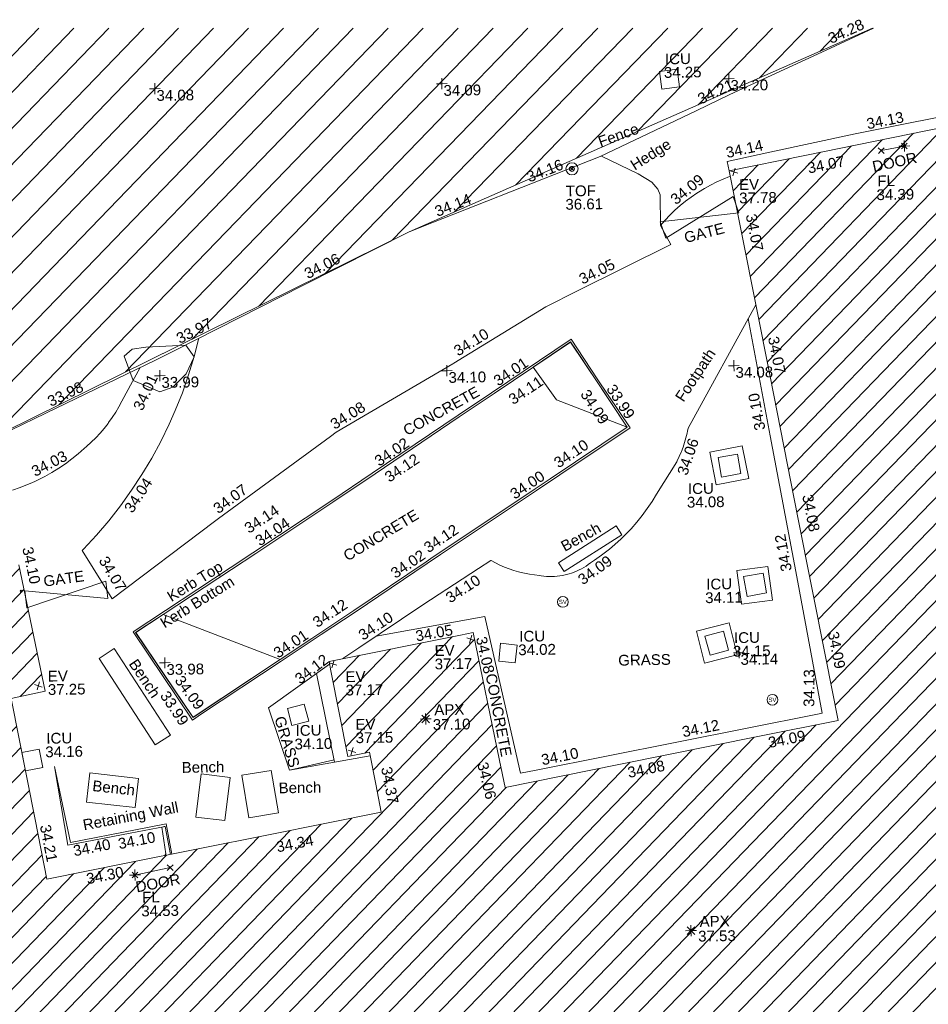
# Model space of a CAD drawing. Header units: millimetres. Extents: x -287732 to 520720, y -103372 to 287754.
# Tile 357 of 380: x 298493 to 330144, y 248016 to 282316. Entities that reach past the tile are written whole.
import ezdxf

# ---------------------------------------------------------------- set-up
doc = ezdxf.new("R2010")
doc.units = ezdxf.units.MM
doc.linetypes.add('IMPORT-HIDDEN2 _3_', pattern=[4762.5, 3175, -1587.5])
doc.linetypes.add('IMPORT-UG_ELEC_STREET LIGHTING_QLB2 _2_', pattern=[2700, 1500, -300, 0, -250, 150, -300, 0, -200])
for name, color, linetype, lineweight, true_color in [('00__TOPO__TOP_OF_FENCE_SYMBOL', 7, 'Continuous', 9, 0x666666), ('00_TOPO_APEX_BUILDING', 7, 'Continuous', 9, 0x666666), ('00_TOPO_EAVE', 7, 'Continuous', 9, 0x666666), ('00_TOPO_LEVEL_FLOOR', 7, 'Continuous', 9, 0x666666), ('00_TOPO_SERV_STOP_VALVE', 7, 'Continuous', 9, 0x666666), ('00_UAV_APEX_BUILDING', 7, 'Continuous', 9, 0x666666), ('00_UAV_BUILDING_HATCH', 7, 'Continuous', 9, 0x999999), ('00_UAV_BUILDING_OUTLINE', 5, 'Continuous', 9, 0x0000ff), ('00_UAV_CONCRETE', 9, 'Continuous', 9, 0x808080), ('00_UAV_EAVE', 7, 'Continuous', 9, 0x666666), ('00_UAV_FENCE', 7, 'Continuous', 9, 0x264c2f), ('00_UAV_FOOTPATH', 7, 'Continuous', 9, 0xa50000), ('00_UAV_FURN_BENCH', 7, 'Continuous', 9, 0x999999), ('00_UAV_GATE', 7, 'Continuous', 9, 0xa50000), ('00_UAV_HEDGE', 7, 'Continuous', 9, 0x52a552), ('00_UAV_INT_DOOR', 7, 'Continuous', 9, 0x7f4f3f), ('00_UAV_KERB_BOTTOM', 1, 'Continuous', 9, 0xff0000), ('00_UAV_KERB_TOP', 7, 'Continuous', 9, 0xa500a5), ('00_UAV_LEVEL_FLOOR', 7, 'Continuous', 9, 0x666666), ('00_UAV_LEVEL_SPOT', 7, 'Continuous', 9, 0x666666), ('00_UAV_SERV_IC', 5, 'Continuous', 9, 0x0000ff), ('00_UAV_SLOPE_BOTTOM', 30, 'Continuous', 9, 0xff7f00), ('00_UAV_TOP_OF_FENCE', 6, 'Continuous', 9, 0xff00ff), ('00_UAV_WALL_RETAINING', 7, 'Continuous', 9, 0x7c00a5), ('01_DTM_CONTOUR_MNR', 7, 'Continuous', 9, 0xa5a552), ('12333-PUM-2D-U-0001-C01 - Rev2_REVIT IMPORT_dwg', 7, 'Continuous', 9, 0x767676), ('PUM-CHAMBER EXTENTS', 6, 'IMPORT-HIDDEN2 _3_', 9, 0xff00ff), ('PUM-UNABLE TO SURVEY', 190, 'Continuous', 9, 0x7f00ff)]:
    doc.layers.add(name, color=color, linetype=linetype, lineweight=lineweight, true_color=true_color)
doc.layers.add('00_UAV_SURVEY_TEXT', color=7, linetype='Continuous', lineweight=9)
doc.layers.add('GEN-TEXT', color=7, linetype='Continuous', lineweight=9)
doc.styles.add('Swis721 Lt BT', font='swissl.ttf', dxfattribs={"height": 400})
doc.styles.add('Swis721 Lt BT_2', font='swissl.ttf', dxfattribs={"height": 375})

# ---------------------------------------------------------------- blocks, each defined once
blk = doc.blocks.new('12333-PUM-2D-U-0001-C01 - Rev2_REVIT IMPORT_dwg_MSL_Apex_SYM-2077252-Site Location Plan Proposed')
at = {"layer": '00_TOPO_APEX_BUILDING', "color": 254, "true_color": 0xcccccc, "flags": 128}
for points in [[(0, -501), (0, 0), (-501, 0)], [(354, 354), (0, 0), (-354, 354)], [(354, -354), (0, 0), (-354, -354)], [(501, 0), (0, 0), (0, 501)]]:
    blk.add_lwpolyline(points, dxfattribs=at)
blk = doc.blocks.new('12333-PUM-2D-U-0001-C01 - Rev2_REVIT IMPORT_dwg_MSL_Eaves_SYM_1-V82-Site Location Plan Proposed')
at = {"layer": '00_TOPO_EAVE', "color": 254, "true_color": 0xcccccc}
for p, q in [((357, -116), (-357, 116)), ((-116, -357), (116, 357))]:
    blk.add_line(p, q, dxfattribs=at)
blk = doc.blocks.new('12333-PUM-2D-U-0001-C01 - Rev2_REVIT IMPORT_dwg__U59-2077589-Site Location Plan Proposed')
at = {"layer": '00_UAV_GATE', "color": 9, "true_color": 0xe1aaaa, "flags": 128}
blk.add_lwpolyline([(-30, 299), (30, -299), (-2850, 18), (-2791, -579)], close=True, dxfattribs=at)
blk = doc.blocks.new('12333-PUM-2D-U-0001-C01 - Rev2_REVIT IMPORT_dwg__U65-2077595-Site Location Plan Proposed')
at = {"layer": '00_UAV_GATE', "color": 9, "true_color": 0xe1aaaa, "flags": 128}
blk.add_lwpolyline([(-92, 285), (92, -285), (-2655, -545), (-2470, -1116)], close=True, dxfattribs=at)
blk = doc.blocks.new('12333-PUM-2D-U-0001-C01 - Rev2_REVIT IMPORT_dwg_MSL_Sluice_Valve_SYM-2077246-Site Location Plan Proposed')
at = {"layer": '00_TOPO_SERV_STOP_VALVE', "color": 254, "true_color": 0xcccccc}
blk.add_circle((0, 0), 500, dxfattribs=at)
at = {"layer": '00_TOPO_SERV_STOP_VALVE', "insert": (0, 199), "char_height": 400, "width": 785.11, "attachment_point": 2, "line_spacing_factor": 1.005062, "style": 'Swis721 Lt BT'}
blk.add_mtext('SV', dxfattribs=at)
blk = doc.blocks.new('12333-PUM-2D-U-0001-C01 - Rev2_REVIT IMPORT_dwg_MSL_Node_LineworkTOF-2077248-Site Location Plan Proposed')
at = {"layer": '00__TOPO__TOP_OF_FENCE_SYMBOL', "color": 254, "true_color": 0xcccccc, "flags": 128}
for points in [[(165, 165), (0, 0), (-165, 165)], [(165, -165), (0, 0), (-165, -165)]]:
    blk.add_lwpolyline(points, dxfattribs=at)
at = {"layer": '00__TOPO__TOP_OF_FENCE_SYMBOL', "color": 254, "true_color": 0xcccccc}
for radius in [563, 234]:
    blk.add_circle((0, 0), radius, dxfattribs=at)
blk = doc.blocks.new('12333-PUM-2D-U-0001-C01 - Rev2_REVIT IMPORT_dwg_MSL_FLlvl_SYM-V156-Site Location Plan Proposed')
at = {"layer": '00_TOPO_LEVEL_FLOOR', "color": 254, "true_color": 0xcccccc, "flags": 128}
for points in [[(0, -38.9), (0, 0), (-38.9, 0)], [(38.9, 0), (0, 0), (0, 38.9)]]:
    blk.add_lwpolyline(points, dxfattribs=at)
blk = doc.blocks.new('12333-PUM-2D-U-0001-C01 - Rev2_REVIT IMPORT_dwg_MSL_Node_Linework-V178-Site Location Plan Proposed')
at = {"layer": '00_UAV_INT_DOOR', "color": 9, "true_color": 0xd4c4bf, "flags": 128}
for points in [[(530, 530), (0, 0), (-530, 530)], [(530, -530), (0, 0), (-530, -530)]]:
    blk.add_lwpolyline(points, dxfattribs=at)
blk = doc.blocks.new('12333-PUM-2D-U-0001-C01 - Rev2_REVIT IMPORT_dwg_UAV-2077255-Site Location Plan Proposed')
at = {"layer": '00_UAV_LEVEL_SPOT', "color": 254, "true_color": 0xcccccc, "flags": 128}
for points in [[(0, -500), (0, 0), (-500, 0)], [(500, 0), (0, 0), (0, 500)]]:
    blk.add_lwpolyline(points, dxfattribs=at)
blk = doc.blocks.new('12333-PUM-2D-U-0001-C01 - Rev2_REVIT IMPORT_dwg_MGS62954_T2_Galway_ITM_3d_Rev1-2077680-Site Location Plan Proposed')
at = {"layer": '00_UAV_BUILDING_HATCH', "true_color": 0xcccccc}
h = blk.add_hatch(dxfattribs=at)
h.set_pattern_fill('FP_1', color=254, style=0, pattern_type=2)
h.set_pattern_definition([(45, (0, 0), (-441.94173824, 441.94173824), [])])
h.paths.add_polyline_path([(534124497, 725775489), (534146780, 725779532), (534146621, 725780329), (534183857, 725787049), (534184497, 725783702), (534202575, 725786975), (534201976, 725790381), (534239197, 725797194), (534239338, 725796376), (534261663, 725800388), (534259564, 725811742), (534258677, 725812122), (534251257, 725810806), (534250975, 725812184), (534249213, 725811873), (534249448, 725810468), (534244617, 725809642), (534241121, 725828862), (534229957, 725826793), (534233411, 725807582), (534221779, 725805445), (534220752, 725810867), (534215719, 725809946), (534216316, 725806625), (534217076, 725806760), (534217446, 725804662), (534205756, 725802533), (534204628, 725808845), (534205810, 725809078), (534204970, 725813494), (534194424, 725811546), (534194268, 725812372), (534192207, 725812030), (534192421, 725810057), (534184209, 725808591), (534184064, 725809680), (534175720, 725808112), (534177569, 725797422), (534162796, 725794713), (534162440, 725796856), (534164478, 725797191), (534163879, 725800515), (534159002, 725799595), (534159605, 725796262), (534160352, 725796441), (534160696, 725794215), (534156777, 725793541), (534156175, 725796880), (534147633, 725795342), (534144688, 725811270), (534133602, 725809324), (534137148, 725790045), (534122321, 725787373), (534124334, 725776380)])
at = {"layer": '00_UAV_BUILDING_OUTLINE', "color": 254, "true_color": 0xcccccc, "flags": 128}
blk.add_lwpolyline([(534204970, 725813494), (534205810, 725809078), (534205323, 725808982), (534204628, 725808845), (534205383, 725804622), (534205756, 725802533), (534208587, 725803049), (534213506, 725803945), (534217446, 725804662), (534217273, 725805642), (534217076, 725806760), (534216316, 725806625), (534215778, 725809620), (534215719, 725809946), (534220311, 725810786), (534220752, 725810867), (534221599, 725806395), (534221779, 725805445), (534225746, 725806174), (534230664, 725807077), (534233411, 725807582), (534233021, 725809754), (534232136, 725814675), (534231251, 725819596), (534230366, 725824517), (534229957, 725826793), (534232600, 725827283), (534237516, 725828194)], dxfattribs=at)
at = {"layer": '00_UAV_CONCRETE', "color": 254, "true_color": 0xcccccc}
blk.add_line((534215851, 725806430), (534215273, 725809535), dxfattribs=at)
at = {"layer": '00_UAV_CONCRETE', "color": 254, "true_color": 0xcccccc, "flags": 128}
for points in [[(534244854, 725809683), (534244025, 725814600), (534244022, 725814613), (534243102, 725819527), (534242689, 725821735), (534242198, 725824445), (534241328, 725829248), (534241211, 725829227), (534236289, 725828347), (534234364, 725828002), (534231377, 725827411), (534229891, 725827117), (534229957, 725826793)], [(534217377, 725810797), (534221168, 725811418), (534221405, 725810284), (534222316, 725805936), (534222864, 725806035), (534227785, 725806924), (534232705, 725807813), (534232867, 725807842), (534232059, 725812610), (534231223, 725817539), (534230530, 725821630)], [(534206097, 725806449), (534206605, 725803801), (534208874, 725804199), (534209950, 725804387), (534210127, 725803329)]]:
    blk.add_lwpolyline(points, dxfattribs=at)
for points in [[(534230447, 725816060), (534229309, 725815858), (534229106, 725816998), (534230244, 725817200)], [(534230117, 725811684), (534229976, 725812860), (534231060, 725812990), (534231201, 725811814)], [(534228536, 725810778), (534229676, 725811047), (534229940, 725809926), (534228800, 725809657)]]:
    blk.add_lwpolyline(points, close=True, dxfattribs=at)
at = {"layer": '00_UAV_FENCE', "color": 254, "true_color": 0xcccccc, "flags": 128}
blk.add_lwpolyline([(534203586, 725817643), (534206007, 725818763), (534209882, 725820554), (534210540, 725820873), (534215039, 725823053), (534218774, 725824863), (534219569, 725825160), (534224253, 725826909), (534225469, 725827362), (534228835, 725828903), (534230021, 725829446), (534233403, 725830934), (534235071, 725831667)], dxfattribs=at)
at = {"layer": '00_UAV_FOOTPATH', "color": 254, "true_color": 0xcccccc, "flags": 128}
for points in [[(534211385, 725821283), (534211208, 725820645), (534211003, 725820014), (534210773, 725819393), (534210517, 725818782), (534210294, 725818303), (534209993, 725817713), (534209667, 725817136), (534209405, 725816715), (534209317, 725816573), (534208944, 725816026), (534208548, 725815494), (534208131, 725814980), (534207692, 725814483), (534207233, 725814005), (534207187, 725813960), (534207936, 725812712), (534208209, 725812255), (534211815, 725814894), (534211955, 725814996), (534215901, 725817775), (534216110, 725817922), (534220206, 725820232), (534220242, 725820253), (534223483, 725822167), (534224599, 725822698), (534227874, 725824255), (534227528, 725824931), (534227691, 725825111), (534227862, 725825284), (534227955, 725825371), (534228040, 725825450), (534228225, 725825609), (534228416, 725825759), (534228613, 725825901), (534228816, 725826035), (534228872, 725826070), (534229082, 725826193), (534229297, 725826307), (534229516, 725826412), (534229740, 725826507), (534229967, 725826594), (534229991, 725826602)], [(534230800, 725822103), (534228365, 725817847), (534228345, 725817753), (534228329, 725817682), (534228287, 725817519), (534228238, 725817358), (534228182, 725817198), (534228119, 725817042), (534228110, 725817021), (534228040, 725816867), (534227964, 725816717), (534227949, 725816690), (534227230, 725815570), (534227068, 725815318), (534226895, 725815073), (534226713, 725814835), (534226520, 725814605), (534226318, 725814383), (534226107, 725814171), (534225970, 725814041), (534225745, 725813843), (534225555, 725813690), (534225512, 725813654), (534225271, 725813476), (534225023, 725813308), (534224881, 725813218), (534224805, 725813163), (534224728, 725813112), (534224648, 725813064), (534224566, 725813019), (534224483, 725812978), (534224398, 725812940), (534224311, 725812906), (534224223, 725812875), (534224134, 725812848), (534224087, 725812836), (534223996, 725812815), (534223905, 725812798), (534223812, 725812784), (534223720, 725812775), (534223627, 725812769), (534223534, 725812767), (534223441, 725812769), (534223348, 725812776), (534223255, 725812786), (534223163, 725812799), (534223096, 725812812), (534222924, 725812833), (534222753, 725812862), (534222583, 725812897), (534222415, 725812940), (534222376, 725812951), (534222210, 725813002), (534222047, 725813060), (534221886, 725813125), (534221728, 725813197), (534221573, 725813275), (534221422, 725813360), (534221417, 725813363), (534220985, 725813092), (534219017, 725811859), (534216770, 725810404), (534216199, 725810034)], [(534204798, 725816106), (534205065, 725816192), (534205328, 725816289), (534205423, 725816328), (534205587, 725816397), (534205841, 725816515), (534205934, 725816562), (534206181, 725816695), (534206422, 725816838), (534206657, 725816992), (534206885, 725817155), (534207106, 725817327), (534207320, 725817508), (534207403, 725817583), (534207569, 725817728), (534207728, 725817879), (534207882, 725818036), (534208028, 725818200), (534208167, 725818370), (534208187, 725818396), (534208318, 725818573), (534208442, 725818754), (534208557, 725818941), (534208665, 725819133), (534208733, 725819264), (534208972, 725819685), (534209319, 725820294)], [(534215739, 725809855), (534213582, 725808371), (534214276, 725806178)]]:
    blk.add_lwpolyline(points, dxfattribs=at)
at = {"layer": '00_UAV_FURN_BENCH', "color": 254, "true_color": 0xcccccc, "flags": 128}
for points in [[(534223772, 725813241), (534225804, 725814488), (534225993, 725814180), (534223961, 725812933)], [(534208246, 725810523), (534210149, 725807479), (534209612, 725807143), (534207709, 725810187)], [(534207320, 725806206), (534209008, 725805983), (534208874, 725804972), (534207186, 725805195)], [(534211192, 725806103), (534212209, 725805960), (534211998, 725804463), (534210981, 725804606)], [(534212609, 725806032), (534213640, 725806185), (534213861, 725804698), (534212830, 725804545)]]:
    blk.add_lwpolyline(points, close=True, dxfattribs=at)
at = {"layer": '00_UAV_HEDGE', "color": 254, "true_color": 0xcccccc, "flags": 128}
blk.add_lwpolyline([(534227528, 725824931), (534227538, 725825991), (534227453, 725826193), (534227256, 725826447), (534226784, 725826746), (534225511, 725827382)], dxfattribs=at)
at = {"layer": '00_UAV_INT_DOOR', "color": 254, "true_color": 0xcccccc}
for p, q in [((534236070, 725827547), (534235263, 725827400)), ((534208829, 725802624), (534210060, 725802860))]:
    blk.add_line(p, q, dxfattribs=at)
at = {"layer": '00_UAV_KERB_BOTTOM', "color": 254, "true_color": 0xcccccc, "flags": 128}
blk.add_lwpolyline([(534209011, 725811073), (534212372, 725813203), (534213231, 725813753), (534215951, 725815492), (534217438, 725816456), (534220404, 725818380), (534221632, 725819177), (534224322, 725820924), (534225290, 725819415), (534226247, 725817922), (534223535, 725816173), (534223008, 725815833), (534219330, 725813468), (534219157, 725813357), (534216618, 725811700), (534215132, 725810754), (534214017, 725810044), (534210947, 725808082), (534210928, 725808111)], close=True, dxfattribs=at)
at = {"layer": '00_UAV_KERB_TOP', "color": 254, "true_color": 0xcccccc, "flags": 128}
blk.add_lwpolyline([(534208914, 725811094), (534212335, 725813262), (534213134, 725813774), (534215913, 725815551), (534217341, 725816477), (534220366, 725818439), (534221535, 725819198), (534224343, 725821021), (534225235, 725819630), (534226344, 725817901), (534223868, 725816304), (534223046, 725815774), (534219663, 725813599), (534219195, 725813298), (534216656, 725811641), (534215465, 725810883), (534214055, 725809985), (534211250, 725808193), (534210926, 725807985)], close=True, dxfattribs=at)
at = {"layer": '00_UAV_SERV_IC', "color": 254, "true_color": 0xcccccc, "flags": 128}
for points in [[(534227591, 725830296), (534228206, 725830363), (534228273, 725829747), (534227658, 725829680)], [(534230179, 725816235), (534229499, 725816130), (534229394, 725816812), (534230074, 725816917)], [(534230998, 725812063), (534230317, 725811956), (534230208, 725812650), (534230889, 725812757)], [(534229644, 725810095), (534228999, 725809927), (534228826, 725810591), (534229471, 725810759)], [(534221629, 725809856), (534221706, 725810472), (534222277, 725810400), (534222200, 725809784)], [(534214242, 725808326), (534214829, 725808471), (534214974, 725807882), (534214387, 725807737)], [(534205080, 725806318), (534204965, 725806961), (534205573, 725807069), (534205688, 725806426)]]:
    blk.add_lwpolyline(points, close=True, dxfattribs=at)
at = {"layer": '00_UAV_SLOPE_BOTTOM', "color": 254, "true_color": 0xcccccc}
blk.add_line((534214276, 725806178), (534215835, 725806520), dxfattribs=at)
at = {"layer": '00_UAV_WALL_RETAINING', "color": 254, "true_color": 0xcccccc}
blk.add_line((534214276, 725806178), (534217099, 725806629), dxfattribs=at)
at = {"layer": '00_UAV_WALL_RETAINING', "color": 254, "true_color": 0xcccccc, "flags": 128}
blk.add_lwpolyline([(534206097, 725806449), (534206507, 725803706), (534208689, 725804086), (534209914, 725804300), (534210077, 725803320)], dxfattribs=at)
at = {"layer": '01_DTM_CONTOUR_MNR', "color": 254, "true_color": 0xcccccc, "flags": 128}
for points in [[(534210540, 725819690), (534210916, 725820050), (534211202, 725820639), (534210919, 725821052), (534209525, 725821008), (534209050, 725820937), (534208765, 725820699), (534209070, 725819850), (534209992, 725819444), (534210444, 725819592)], [(534224321, 725820925), (534223993, 725820715), (534223010, 725820070), (534223804, 725818913), (534226250, 725817920), (534224489, 725820667)], [(534210949, 725808076), (534211265, 725808273), (534214020, 725810040), (534209970, 725811680), (534209373, 725811309), (534209000, 725811072), (534210746, 725808381)]]:
    blk.add_lwpolyline(points, close=True, dxfattribs=at)
blk.add_lwpolyline([(534209887, 725803286), (534209919, 725803338), (534209790, 725804280), (534209871, 725804294), (534209910, 725804301), (534210080, 725803321)], dxfattribs=at)
for name, p, xscale, yscale, zscale in [('12333-PUM-2D-U-0001-C01 - Rev2_REVIT IMPORT_dwg_UAV-2077255-Site Location Plan Proposed', (534210000, 725830000), 0.375, 0.375, 0.375), ('12333-PUM-2D-U-0001-C01 - Rev2_REVIT IMPORT_dwg_UAV-2077255-Site Location Plan Proposed', (534220000, 725830000), 0.375, 0.375, 0.375), ('12333-PUM-2D-U-0001-C01 - Rev2_REVIT IMPORT_dwg_UAV-2077255-Site Location Plan Proposed', (534230000, 725830000), 0.375, 0.375, 0.375), ('12333-PUM-2D-U-0001-C01 - Rev2_REVIT IMPORT_dwg_MSL_FLlvl_SYM-V156-Site Location Plan Proposed', (534236070, 725827547), 4.94, 4.94, 4.94), ('12333-PUM-2D-U-0001-C01 - Rev2_REVIT IMPORT_dwg_MSL_Node_Linework-V178-Site Location Plan Proposed', (534236070, 725827547), 0.19, 0.19, 0.19), ('12333-PUM-2D-U-0001-C01 - Rev2_REVIT IMPORT_dwg_MSL_Node_Linework-V178-Site Location Plan Proposed', (534235263, 725827400), 0.19, 0.19, 0.19), ('12333-PUM-2D-U-0001-C01 - Rev2_REVIT IMPORT_dwg_MSL_Node_LineworkTOF-2077248-Site Location Plan Proposed', (534224480, 725826954), 0.375, 0.375, 0.375), ('12333-PUM-2D-U-0001-C01 - Rev2_REVIT IMPORT_dwg_MSL_Eaves_SYM_1-V82-Site Location Plan Proposed', (534230121, 725826747), 0.375, 0.375, 0.375), ('12333-PUM-2D-U-0001-C01 - Rev2_REVIT IMPORT_dwg_UAV-2077255-Site Location Plan Proposed', (534210000, 725820000), 0.375, 0.375, 0.375), ('12333-PUM-2D-U-0001-C01 - Rev2_REVIT IMPORT_dwg_UAV-2077255-Site Location Plan Proposed', (534220000, 725820000), 0.375, 0.375, 0.375), ('12333-PUM-2D-U-0001-C01 - Rev2_REVIT IMPORT_dwg_UAV-2077255-Site Location Plan Proposed', (534230000, 725820000), 0.375, 0.375, 0.375), ('12333-PUM-2D-U-0001-C01 - Rev2_REVIT IMPORT_dwg_MSL_Sluice_Valve_SYM-2077246-Site Location Plan Proposed', (534223899, 725811876), 0.375, 0.375, 0.375), ('12333-PUM-2D-U-0001-C01 - Rev2_REVIT IMPORT_dwg_MSL_Eaves_SYM_1-V82-Site Location Plan Proposed', (534220669, 725810635), 0.375, 0.375, 0.375), ('12333-PUM-2D-U-0001-C01 - Rev2_REVIT IMPORT_dwg_UAV-2077255-Site Location Plan Proposed', (534210000, 725810000), 0.375, 0.375, 0.375), ('12333-PUM-2D-U-0001-C01 - Rev2_REVIT IMPORT_dwg_UAV-2077255-Site Location Plan Proposed', (534230000, 725810000), 0.375, 0.375, 0.375), ('12333-PUM-2D-U-0001-C01 - Rev2_REVIT IMPORT_dwg_MSL_Eaves_SYM_1-V82-Site Location Plan Proposed', (534215859, 725809854), 0.375, 0.375, 0.375), ('12333-PUM-2D-U-0001-C01 - Rev2_REVIT IMPORT_dwg_MSL_Eaves_SYM_1-V82-Site Location Plan Proposed', (534205576, 725809272), 0.375, 0.375, 0.375), ('12333-PUM-2D-U-0001-C01 - Rev2_REVIT IMPORT_dwg_MSL_Sluice_Valve_SYM-2077246-Site Location Plan Proposed', (534231139, 725808340), 0.375, 0.375, 0.375), ('12333-PUM-2D-U-0001-C01 - Rev2_REVIT IMPORT_dwg_MSL_Apex_SYM-2077252-Site Location Plan Proposed', (534219050, 725807882), 0.375, 0.375, 0.375), ('12333-PUM-2D-U-0001-C01 - Rev2_REVIT IMPORT_dwg_MSL_Eaves_SYM_1-V82-Site Location Plan Proposed', (534216467, 725806804), 0.375, 0.375, 0.375), ('12333-PUM-2D-U-0001-C01 - Rev2_REVIT IMPORT_dwg_MSL_Node_Linework-V178-Site Location Plan Proposed', (534210060, 725802860), 0.19, 0.19, 0.19), ('12333-PUM-2D-U-0001-C01 - Rev2_REVIT IMPORT_dwg_MSL_FLlvl_SYM-V156-Site Location Plan Proposed', (534208829, 725802624), 4.94, 4.94, 4.94), ('12333-PUM-2D-U-0001-C01 - Rev2_REVIT IMPORT_dwg_MSL_Node_Linework-V178-Site Location Plan Proposed', (534208829, 725802624), 0.19, 0.19, 0.19), ('12333-PUM-2D-U-0001-C01 - Rev2_REVIT IMPORT_dwg_MSL_Apex_SYM-2077252-Site Location Plan Proposed', (534228162, 725800349), 0.375, 0.375, 0.375)]:
    blk.add_blockref(name, p, dxfattribs=dict(xscale=xscale, yscale=yscale, zscale=zscale))
for name, p in [('12333-PUM-2D-U-0001-C01 - Rev2_REVIT IMPORT_dwg__U65-2077595-Site Location Plan Proposed', (534230171, 725825604)), ('12333-PUM-2D-U-0001-C01 - Rev2_REVIT IMPORT_dwg__U59-2077589-Site Location Plan Proposed', (534208019, 725812572))]:
    blk.add_blockref(name, p)
at = {"layer": '00_UAV_APEX_BUILDING', "char_height": 375, "attachment_point": 1, "line_spacing_factor": 1.005062, "style": 'Swis721 Lt BT_2'}
for s, insert, width in [('APX', (534219356, 725808382), 1130.24), ('37.10', (534219296, 725807870), 1495.9), ('APX', (534228468, 725800849), 1130.24), ('37.53', (534228408, 725800337), 1495.9)]:
    blk.add_mtext(s, dxfattribs=dict(at, insert=insert, width=width))
at = {"layer": '00_UAV_BUILDING_OUTLINE', "color": 251, "true_color": 0x666666, "char_height": 375, "width": 1495.9, "attachment_point": 1, "line_spacing_factor": 1.005062, "style": 'Swis721 Lt BT_2'}
for s, insert, rotation in [('34.07', (534232654, 725827014), 10.4994), ('34.07', (534230870, 725825308), 280.1925), ('34.07', (534231571, 725821024), 280.1925), ('34.08', (534232666, 725815499), 280.1925), ('34.10', (534205468, 725814151), 281.2192), ('34.05', (534218719, 725810957), 9.0686), ('34.09', (534233475, 725810711), 280.1925), ('34.12', (534214472, 725809452), 36.645), ('34.09', (534230936, 725807029), 10.4101), ('34.37', (534217833, 725806273), 280.0017), ('34.06', (534221181, 725806378), 282.713), ('34.08', (534226019, 725806073), 10.4101), ('34.21', (534205915, 725804463), 280.1322), ('34.34', (534213739, 725803692), 10.3213), ('34.30', (534207106, 725802699), 10.3213)]:
    blk.add_mtext(s, dxfattribs=dict(at, insert=insert, rotation=rotation))
at = {"layer": '00_UAV_CONCRETE', "color": 251, "true_color": 0x666666, "char_height": 375, "width": 1495.9, "attachment_point": 1, "line_spacing_factor": 1.005062, "style": 'Swis721 Lt BT_2'}
for s, insert, rotation in [('34.13', (534234736, 725828520), 10.1397), ('34.14', (534229818, 725827603), 11.1945), ('34.10', (534230693, 725817703), 99.6196), ('34.12', (534231529, 725812773), 99.6196), ('34.08', (534221214, 725810752), 281.8275), ('34.13', (534232217, 725808075), 88.5157), ('34.12', (534227943, 725807456), 10.2398), ('34.10', (534223022, 725806567), 10.2398), ('34.10', (534208233, 725803901), 9.9393)]:
    blk.add_mtext(s, dxfattribs=dict(at, insert=insert, rotation=rotation))
at = {"layer": '00_UAV_EAVE', "char_height": 375, "attachment_point": 1, "line_spacing_factor": 1.005062, "style": 'Swis721 Lt BT_2'}
for s, insert, width in [('EV', (534230289, 725826492), 736.08), ('37.78', (534230285, 725826025), 1495.9), ('EV', (534219402, 725810445), 736.08), ('37.17', (534219397, 725809978), 1495.9), ('EV', (534205914, 725809789), 736.08), ('EV', (534216282, 725809588), 736.08), ('37.25', (534205909, 725809322), 1495.9), ('37.17', (534216277, 725809122), 1495.9), ('EV', (534216602, 725807922), 736.08), ('37.15', (534216598, 725807456), 1495.9)]:
    blk.add_mtext(s, dxfattribs=dict(at, insert=insert, width=width))
at = {"layer": '00_UAV_FENCE', "color": 251, "true_color": 0x666666, "char_height": 375, "attachment_point": 1, "line_spacing_factor": 1.005062, "style": 'Swis721 Lt BT_2'}
for s, insert, width, rotation in [('34.28', (534233433, 725831488), 1495.9, 23.7359), ('34.21', (534228856, 725829458), 1495.9, 24.5993), ('Fence', (534225366, 725828045), 1681.11, 18.832), ('34.16', (534222856, 725826855), 1495.9, 20.4688), ('34.14', (534219630, 725825712), 1495.9, 20.4688), ('34.06', (534215048, 725823608), 1495.9, 25.8545), ('33.97', (534210549, 725821428), 1495.9, 25.8545), ('33.98', (534206026, 725819317), 1495.9, 24.8138)]:
    blk.add_mtext(s, dxfattribs=dict(at, insert=insert, width=width, rotation=rotation))
at = {"layer": '00_UAV_FOOTPATH', "color": 251, "true_color": 0x666666, "char_height": 375, "attachment_point": 1, "line_spacing_factor": 1.005062, "style": 'Swis721 Lt BT_2'}
for s, insert, width, rotation in [('34.09', (534227847, 725825915), 1495.9, 38.0185), ('34.05', (534224613, 725823252), 1495.9, 25.4319), ('34.10', (534220206, 725820807), 1495.9, 30.561), ('Footpath', (534227911, 725818950), 2436.18, 55.5262), ('34.01', (534209034, 725818924), 1495.9, 64.1585), ('34.08', (534215862, 725818328), 1495.9, 30.8831), ('34.03', (534205425, 725816883), 1495.9, 26.5897), ('34.06', (534227948, 725816304), 1495.9, 70.5202), ('34.04', (534208651, 725815415), 1495.9, 55.7257), ('34.07', (534211733, 725815442), 1495.9, 35.3341), ('34.07', (534208070, 725813791), 1495.9, 300.0806), ('34.09', (534224392, 725812744), 1495.9, 34.9367), ('34.10', (534219774, 725812205), 1495.9, 32.074), ('34.10', (534216713, 725810956), 1495.9, 32.6463)]:
    blk.add_mtext(s, dxfattribs=dict(at, insert=insert, width=width, rotation=rotation))
at = {"layer": '00_UAV_FURN_BENCH', "color": 251, "true_color": 0x666666, "char_height": 375, "width": 1728.6, "attachment_point": 1, "line_spacing_factor": 1.005062, "style": 'Swis721 Lt BT_2'}
for insert, rotation in [((534223820, 725813947), 27.8913), ((534209042, 725810189), 302.9904), ((534207430, 725805951), 352.6827)]:
    blk.add_mtext('Bench', dxfattribs=dict(at, insert=insert, rotation=rotation))
for insert in [(534210522, 725806528), (534213886, 725805756)]:
    blk.add_mtext('Bench', dxfattribs=dict(at, insert=insert))
at = {"layer": '00_UAV_GATE', "color": 251, "true_color": 0x666666, "char_height": 375, "width": 1567.14, "attachment_point": 1, "line_spacing_factor": 1.005062, "style": 'Swis721 Lt BT_2'}
for insert, rotation in [((534228310, 725824663), 13.4472), ((534205800, 725813093), 6.8332)]:
    blk.add_mtext('GATE', dxfattribs=dict(at, insert=insert, rotation=rotation))
at = {"layer": '00_UAV_HEDGE', "color": 251, "true_color": 0x666666, "insert": (534226471, 725827172), "char_height": 375, "width": 1833.07, "attachment_point": 1, "rotation": 31.1812, "line_spacing_factor": 1.005062, "style": 'Swis721 Lt BT_2'}
blk.add_mtext('Hedge', dxfattribs=at)
at = {"layer": '00_UAV_INT_DOOR', "color": 251, "true_color": 0x666666, "char_height": 375, "width": 1790.33, "attachment_point": 1, "line_spacing_factor": 1.005062, "style": 'Swis721 Lt BT_2'}
for insert, rotation in [((534234913, 725827027), 11.1981), ((534208820, 725802385), 9.7284)]:
    blk.add_mtext('DOOR', dxfattribs=dict(at, insert=insert, rotation=rotation))
at = {"layer": '00_UAV_KERB_BOTTOM', "color": 251, "true_color": 0x666666, "char_height": 375, "attachment_point": 1, "line_spacing_factor": 1.005062, "style": 'Swis721 Lt BT_2'}
for s, insert, width, rotation in [('34.01', (534221572, 725819729), 1495.9, 32.9966), ('33.99', (534225841, 725819472), 1495.9, 302.6696), ('34.02', (534217378, 725817008), 1495.9, 32.9655), ('34.00', (534222081, 725815777), 1495.9, 32.7899), ('34.04', (534213175, 725814304), 1495.9, 32.6015), ('34.02', (534217875, 725813092), 1495.9, 33.0489), ('Kerb Bottom', (534209817, 725811511), 3414.46, 30.8085), ('34.01', (534213743, 725810388), 1495.9, 32.484), ('33.99', (534210108, 725809062), 1495.9, 302.914)]:
    blk.add_mtext(s, dxfattribs=dict(at, insert=insert, width=width, rotation=rotation))
at = {"layer": '00_UAV_KERB_TOP', "color": 251, "true_color": 0x666666, "char_height": 375, "attachment_point": 1, "line_spacing_factor": 1.005062, "style": 'Swis721 Lt BT_2'}
for s, insert, width, rotation in [('34.11', (534222084, 725819071), 1495.9, 32.9966), ('34.09', (534224933, 725819305), 1495.9, 302.6696), ('34.10', (534223625, 725816839), 1495.9, 32.8183), ('34.12', (534217724, 725816444), 1495.9, 32.9655), ('34.14', (534212806, 725814751), 1495.9, 32.6015), ('34.12', (534219043, 725813963), 1495.9, 32.9122), ('Kerb Top', (534210073, 725812426), 2493.17, 30.8085), ('34.12', (534215129, 725811430), 1495.9, 32.484), ('34.09', (534210619, 725809591), 1495.9, 305.2625)]:
    blk.add_mtext(s, dxfattribs=dict(at, insert=insert, width=width, rotation=rotation))
at = {"layer": '00_UAV_LEVEL_FLOOR', "char_height": 375, "attachment_point": 1, "line_spacing_factor": 1.005062, "style": 'Swis721 Lt BT_2'}
for s, insert, width in [('FL', (534235109, 725826535), 683.84), ('34.39', (534235071, 725826054), 1495.9), ('FL', (534209066, 725802033), 683.84), ('34.53', (534209028, 725801552), 1495.9)]:
    blk.add_mtext(s, dxfattribs=dict(at, insert=insert, width=width))
at = {"layer": '00_UAV_LEVEL_SPOT', "char_height": 375, "width": 1495.9, "attachment_point": 1, "line_spacing_factor": 1.005062, "style": 'Swis721 Lt BT_2'}
for s, insert in [('34.08', (534210052, 725829949)), ('34.09', (534220052, 725829949)), ('34.20', (534230052, 725829949)), ('33.99', (534210052, 725819949)), ('34.10', (534220052, 725819949)), ('34.08', (534230052, 725819949)), ('33.98', (534210052, 725809949)), ('34.14', (534230052, 725809949))]:
    blk.add_mtext(s, dxfattribs=dict(at, insert=insert))
at = {"layer": '00_UAV_SERV_IC', "color": 251, "true_color": 0x666666, "char_height": 375, "attachment_point": 1, "line_spacing_factor": 1.005062, "style": 'Swis721 Lt BT_2'}
for s, insert, width in [('ICU', (534227785, 725830911), 1021.01), ('34.25', (534227740, 725830441), 1495.9), ('ICU', (534228324, 725815929), 1021.01), ('34.08', (534228280, 725815458), 1495.9), ('ICU', (534228903, 725812592), 1021.01), ('34.11', (534228858, 725812121), 1495.9), ('ICU', (534222360, 725810890), 1021.01), ('ICU', (534229838, 725810710), 1021.01), ('34.02', (534222316, 725810420), 1495.9), ('34.15', (534229793, 725810239), 1495.9), ('ICU', (534214512, 725807745), 1021.01), ('ICU', (534205826, 725807625), 1021.01), ('34.16', (534205781, 725807154), 1495.9), ('34.10', (534214468, 725807275), 1495.9)]:
    blk.add_mtext(s, dxfattribs=dict(at, insert=insert, width=width))
at = {"layer": '00_UAV_SURVEY_TEXT', "color": 251, "true_color": 0x666666, "char_height": 375, "attachment_point": 1, "line_spacing_factor": 1.005062, "style": 'Swis721 Lt BT_2'}
for s, insert, width, rotation in [('CONCRETE', (534218394, 725818075), 3286.24, 28.0306), ('CONCRETE', (534216236, 725813737), 3286.24, 30.0239), ('CONCRETE', (534221531, 725809455), 3286.24, 279.7961), ('GRASS', (534214137, 725808105), 2018.28, 286.0065)]:
    blk.add_mtext(s, dxfattribs=dict(at, insert=insert, width=width, rotation=rotation))
at = {"layer": '00_UAV_SURVEY_TEXT', "color": 251, "true_color": 0x666666, "insert": (534225791, 725809997), "char_height": 375, "width": 2018.28, "attachment_point": 1, "line_spacing_factor": 1.005062, "style": 'Swis721 Lt BT_2'}
blk.add_mtext('GRASS', dxfattribs=at)
at = {"layer": '00_UAV_TOP_OF_FENCE', "color": 251, "true_color": 0x666666, "char_height": 375, "attachment_point": 1, "line_spacing_factor": 1.005062, "style": 'Swis721 Lt BT_2'}
for s, insert, width in [('TOF', (534224252, 725826371), 1163.48), ('36.61', (534224230, 725825908), 1495.9)]:
    blk.add_mtext(s, dxfattribs=dict(at, insert=insert, width=width))
at = {"layer": '00_UAV_WALL_RETAINING', "color": 251, "true_color": 0x666666, "char_height": 375, "attachment_point": 1, "line_spacing_factor": 1.005062, "style": 'Swis721 Lt BT_2'}
for s, insert, width, rotation in [('Retaining Wall', (534207018, 725804579), 3832.36, 9.8093), ('34.40', (534206666, 725803683), 1495.9, 9.8899)]:
    blk.add_mtext(s, dxfattribs=dict(at, insert=insert, width=width, rotation=rotation))
blk = doc.blocks.new('12333-PUM-2D-U-0001-C01 - Rev2_REVIT IMPORT_dwg-1620468-Site Location Plan Proposed')
at = {"layer": 'PUM-CHAMBER EXTENTS', "true_color": 0xfff4d4}
h = blk.add_hatch(dxfattribs=at)
h.set_pattern_fill('FP_14', style=0, pattern_type=2)
h.set_pattern_definition([(45, (-533641079.65, -725615854.36), (-618.7184335, 618.7184335), [])])
h.paths.add_polyline_path([(548820, 143596), (598555, 155705), (665880, 173781), (683591, 180380), (684126, 185227), (699647, 190873), (682994, 214259), (606101, 215601), (611595, 198838), (620809, 194893), (622810, 181730), (546425, 167970), (546576, 166438), (546752, 166438), (546743, 165904), (546629, 165899), (546696, 165219), (546866, 165219), (546857, 164685), (546748, 164685), (546816, 163992), (546981, 164000), (547019, 163466), (546868, 163460), (546935, 162780), (547057, 162780), (547057, 162323), (546980, 162323), (547055, 161558), (547133, 161561), (547171, 161104), (547100, 161101), (547167, 160418), (547286, 160418), (547286, 159885), (547220, 159885), (547287, 159204), (547400, 159199), (547362, 158666), (547340, 158666), (547527, 156762), (547552, 156761), (547555, 156471), (547639, 155619), (547667, 155618), (547669, 155311), (547744, 154548), (547819, 154551), (547810, 154017), (547796, 154016), (547864, 153330), (547895, 153332), (547933, 152798), (547916, 152798), (547984, 152110), (548048, 152112), (548086, 151579), (548036, 151577), (548096, 150967), (548124, 150969), (548162, 150436), (548148, 150435), (548720, 144617)])
h.paths.add_polyline_path([(507603, 195456), (521343, 197371), (539190, 196673), (560381, 200829), (577694, 209009), (593949, 215813), (467151, 218027), (468399, 211589), (490994, 198484), (503468, 197676), (507337, 195599)])
at = {"layer": 'GEN-TEXT', "color": 253, "true_color": 0xaaaaaa}
for p, q in [((563922, 196691), (563993, 196762)), ((563993, 196691), (563922, 196762))]:
    blk.add_line(p, q, dxfattribs=at)
at = {"layer": 'PUM-UNABLE TO SURVEY', "color": 7, "true_color": 0xfff4d4, "flags": 128}
blk.add_lwpolyline([(467151, 218027), (468399, 211589), (490994, 198484), (503468, 197676), (507603, 195456), (521343, 197371), (539190, 196673), (560381, 200829), (577694, 209009), (593949, 215813)], dxfattribs=at)
blk.add_blockref('12333-PUM-2D-U-0001-C01 - Rev2_REVIT IMPORT_dwg_MGS62954_T2_Galway_ITM_3d_Rev1-2077680-Site Location Plan Proposed', (-533641080, -725615854))

msp = doc.modelspace()

# ---------------------------------------------------------------- block references
at = {"layer": '12333-PUM-2D-U-0001-C01 - Rev2_REVIT IMPORT_dwg', "color": 254, "linetype": 'IMPORT-UG_ELEC_STREET LIGHTING_QLB2 _2_', "true_color": 0xffd4d4, "rotation": 0.9999999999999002}
msp.add_blockref('12333-PUM-2D-U-0001-C01 - Rev2_REVIT IMPORT_dwg-1620468-Site Location Plan Proposed', (-261895, 55870), dxfattribs=at)

doc.saveas('drawing.dxf')
